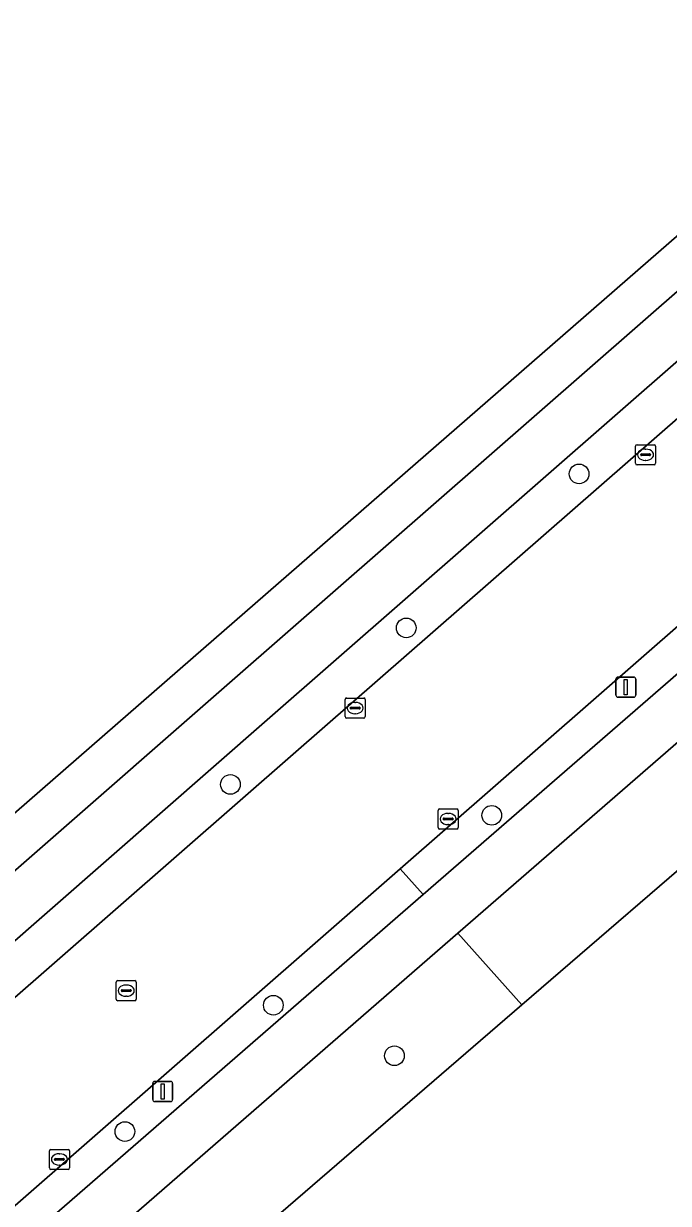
# Model space of a CAD drawing. Extents: x 156141 to 158132, y 385651 to 388333.
# Drawn here: x 156747 to 156779, y 387068.2 to 387126.9 of the extents above; entities that cross this region are included whole.
import ezdxf

# ---------------------------------------------------------------- set-up
doc = ezdxf.new("R2010")
doc.units = 0
for name, color, linetype in [('IMGEO_Berm_groen', 7, 'Continuous'), ('IMGEO_Boom', 7, 'Continuous'), ('IMGEO_Erf', 7, 'Continuous'), ('IMGEO_Fietspad_gesloten', 7, 'Continuous'), ('IMGEO_Groenvoorziening', 7, 'Continuous'), ('IMGEO_Hek', 7, 'Continuous'), ('IMGEO_Kolk', 7, 'Continuous'), ('IMGEO_Lichtmast', 7, 'Continuous'), ('IMGEO_Rijbaan_lokaal_gesloten', 7, 'Continuous'), ('IMGEO_Rioolput', 7, 'Continuous')]:
    doc.layers.add(name, color=color, linetype=linetype)

msp = doc.modelspace()

# ---------------------------------------------------------------- linework, layer by layer
at = {"layer": 'IMGEO_Berm_groen'}
for points in [[(156852.339, 387173.894), (156759.081, 387092.271), (156729.577, 387066.448)], [(156721.128, 387056.5), (156720.945, 387056.758), (156727.812, 387062.182), (156731.092, 387064.974), (156760.5, 387090.682), (156852.837, 387171.402)]]:
    msp.add_lwpolyline(points, dxfattribs=at)
for points in [[(156822.547, 387132.006), (156821.727, 387132.314), (156821.378, 387132.412), (156820.984, 387132.482), (156820.184, 387132.552), (156765.687, 387084.875), (156766.834, 387083.591)], [(156827.432, 387126.2), (156824.084, 387129.946), (156768.547, 387081.671), (156771.738, 387078.098), (156782.425, 387087.321)], [(156766.834, 387083.591), (156765.687, 387084.875), (156734.65, 387057.723), (156731.103, 387054.675), (156732.167, 387053.465)], [(156771.738, 387078.098), (156768.547, 387081.671), (156733.782, 387051.452), (156736.673, 387047.84), (156736.875, 387048.012)]]:
    msp.add_lwpolyline(points, close=True, dxfattribs=at)
at = {"layer": 'IMGEO_Boom'}
for centre in [(156774.581, 387104.511), (156765.984, 387096.849), (156757.249, 387089.064), (156770.241, 387087.528), (156759.382, 387078.086), (156765.401, 387075.572), (156752, 387071.8)]:
    msp.add_circle(centre, 0.489, dxfattribs=at)
at = {"layer": 'IMGEO_Erf'}
for points in [[(156946.157, 387239.942), (156941.498, 387235.541), (156930.882, 387225.197), (156918.427, 387213.133), (156914.456, 387209.198), (156916.194, 387207.87), (156910.944, 387202.719), (156897.9, 387190.476), (156851.666, 387147.134), (156835.086, 387132.811), (156827.432, 387126.2), (156782.425, 387087.321), (156771.738, 387078.098), (156736.875, 387048.012), (156736.673, 387047.84), (156732.342, 387044.151), (156710.252, 387025.336)], [(156701.799, 387051.675), (156704.113, 387052.673), (156706.156, 387053.581), (156708.334, 387054.92), (156710.399, 387056.282), (156712.246, 387057.767), (156755.908, 387095.825), (156856.271, 387183.304)]]:
    msp.add_lwpolyline(points, dxfattribs=at)
at = {"layer": 'IMGEO_Fietspad_gesloten'}
for points in [[(156850.697, 387175.913), (156757.332, 387094.231), (156727.837, 387068.427)], [(156729.577, 387066.448), (156759.081, 387092.271), (156852.339, 387173.894)], [(156867.215, 387170.848), (156848.685, 387154.732), (156844.304, 387150.913), (156829.866, 387138.366), (156822.547, 387132.006), (156766.834, 387083.591), (156732.167, 387053.465), (156727.867, 387049.728)], [(156729.446, 387047.683), (156733.782, 387051.452), (156768.547, 387081.671), (156824.084, 387129.946)]]:
    msp.add_lwpolyline(points, dxfattribs=at)
at = {"layer": 'IMGEO_Groenvoorziening'}
for points in [[(156856.271, 387183.304), (156755.908, 387095.825), (156712.246, 387057.767), (156710.399, 387056.282), (156708.334, 387054.92), (156706.156, 387053.581), (156704.113, 387052.673), (156701.799, 387051.675), (156699.575, 387050.722), (156697.328, 387049.723), (156694.934, 387049.269), (156692.529, 387048.748), (156690.169, 387048.6), (156687.718, 387048.804), (156685.312, 387049.372), (156683.111, 387050.12), (156681.069, 387051.505), (156679.468, 387053.513), (156651.789, 387085.454)], [(156727.837, 387068.427), (156757.332, 387094.231), (156850.697, 387175.913)]]:
    msp.add_lwpolyline(points, dxfattribs=at)
at = {"layer": 'IMGEO_Hek'}
for points in [[(156755.908, 387095.825), (156856.271, 387183.304)], [(156771.738, 387078.098), (156782.425, 387087.321), (156827.432, 387126.2)], [(156712.246, 387057.767), (156755.908, 387095.825)], [(156736.673, 387047.84), (156736.875, 387048.012), (156771.738, 387078.098)]]:
    msp.add_lwpolyline(points, dxfattribs=at)
at = {"layer": 'IMGEO_Kolk'}
for p, q in [((156777.383, 387105.035), (156777.383, 387105.887)), ((156777.458, 387105.961), (156778.31, 387105.961)), ((156777.642, 387105.455), (156777.642, 387105.467)), ((156777.685, 387105.504), (156778.083, 387105.504)), ((156777.871, 387105.741), (156777.896, 387105.741)), ((156778.126, 387105.467), (156778.126, 387105.455)), ((156778.384, 387105.887), (156778.384, 387105.035)), ((156778.31, 387104.961), (156777.458, 387104.961)), ((156778.08, 387105.418), (156777.682, 387105.418)), ((156777.894, 387105.181), (156777.869, 387105.181)), ((156762.947, 387092.438), (156762.947, 387093.29)), ((156763.022, 387093.364), (156763.874, 387093.364)), ((156763.435, 387093.144), (156763.46, 387093.144)), ((156763.948, 387093.29), (156763.948, 387092.438)), ((156763.206, 387092.858), (156763.206, 387092.87)), ((156763.644, 387092.821), (156763.246, 387092.821)), ((156763.249, 387092.907), (156763.647, 387092.907)), ((156763.458, 387092.584), (156763.433, 387092.584)), ((156763.69, 387092.87), (156763.69, 387092.858)), ((156763.874, 387092.364), (156763.022, 387092.364)), ((156767.645, 387087.848), (156768.497, 387087.848)), ((156767.57, 387086.922), (156767.57, 387087.774)), ((156767.829, 387087.342), (156767.829, 387087.354)), ((156768.267, 387087.305), (156767.869, 387087.305)), ((156767.872, 387087.391), (156768.27, 387087.391)), ((156768.058, 387087.628), (156768.083, 387087.628)), ((156768.313, 387087.354), (156768.313, 387087.342)), ((156768.571, 387087.774), (156768.571, 387086.922)), ((156768.497, 387086.848), (156767.645, 387086.848)), ((156768.081, 387087.068), (156768.056, 387087.068)), ((156748.248, 387069.99), (156748.248, 387070.842)), ((156748.323, 387070.916), (156749.175, 387070.916)), ((156749.249, 387070.842), (156749.249, 387069.99)), ((156748.507, 387070.41), (156748.507, 387070.422)), ((156748.945, 387070.373), (156748.547, 387070.373)), ((156748.55, 387070.459), (156748.948, 387070.459)), ((156748.736, 387070.696), (156748.761, 387070.696)), ((156748.991, 387070.422), (156748.991, 387070.41)), ((156749.175, 387069.916), (156748.323, 387069.916)), ((156748.759, 387070.136), (156748.734, 387070.136))]:
    msp.add_line(p, q, dxfattribs=at)
for points in [[(156777.383, 387105.035), (156777.383, 387105.887)], [(156777.458, 387105.961), (156778.31, 387105.961)], [(156778.384, 387105.887), (156778.384, 387105.035)], [(156778.31, 387104.961), (156777.458, 387104.961)], [(156762.947, 387092.438), (156762.947, 387093.29)], [(156763.022, 387093.364), (156763.874, 387093.364)], [(156763.948, 387093.29), (156763.948, 387092.438)], [(156763.874, 387092.364), (156763.022, 387092.364)], [(156767.645, 387087.848), (156768.497, 387087.848)], [(156767.57, 387086.922), (156767.57, 387087.774)], [(156768.571, 387087.774), (156768.571, 387086.922)], [(156768.497, 387086.848), (156767.645, 387086.848)], [(156748.248, 387069.99), (156748.248, 387070.842)], [(156748.323, 387070.916), (156749.175, 387070.916)], [(156749.249, 387070.842), (156749.249, 387069.99)], [(156749.175, 387069.916), (156748.323, 387069.916)]]:
    msp.add_lwpolyline(points, dxfattribs=at)
for centre, radius, start, end in [((156777.46, 387105.885), 0.0765, 91.55205, 178.44795), ((156777.46, 387105.885), 0.0765, 91.55205, 178.44795), ((156777.682, 387105.464), 0.0403, 85.87752, 175.75265), ((156777.679, 387105.454), 0.0366, 178.93798, 274.71019), ((156778.083, 387105.461), 0.043, 264.86636, 352.45326), ((156778.087, 387105.466), 0.0386, 1.73085, 96.63898), ((156778.308, 387105.885), 0.0765, 1.55205, 88.44795), ((156778.308, 387105.885), 0.0765, 1.55205, 88.44795), ((156777.46, 387105.037), 0.0765, 181.55205, 268.44795), ((156777.46, 387105.037), 0.0765, 181.55205, 268.44795), ((156778.308, 387105.037), 0.0765, 271.55205, 358.44795), ((156778.308, 387105.037), 0.0765, 271.55205, 358.44795), ((156763.024, 387093.288), 0.0765, 91.55205, 178.44795), ((156763.024, 387093.288), 0.0765, 91.55205, 178.44795), ((156763.872, 387093.288), 0.0765, 1.55205, 88.44795), ((156763.872, 387093.288), 0.0765, 1.55205, 88.44795), ((156763.246, 387092.867), 0.0403, 85.87752, 175.75265), ((156763.243, 387092.857), 0.0366, 178.93798, 274.71019), ((156763.647, 387092.864), 0.043, 264.86636, 352.45326), ((156763.651, 387092.869), 0.0386, 1.73085, 96.63898), ((156763.024, 387092.44), 0.0765, 181.55205, 268.44795), ((156763.024, 387092.44), 0.0765, 181.55205, 268.44795), ((156763.872, 387092.44), 0.0765, 271.55205, 358.44795), ((156763.872, 387092.44), 0.0765, 271.55205, 358.44795), ((156767.647, 387087.772), 0.0765, 91.55205, 178.44795), ((156767.647, 387087.772), 0.0765, 91.55205, 178.44795), ((156768.495, 387087.772), 0.0765, 1.55205, 88.44795), ((156768.495, 387087.772), 0.0765, 1.55205, 88.44795), ((156767.869, 387087.351), 0.0403, 85.87752, 175.75265), ((156767.866, 387087.341), 0.0366, 178.93798, 274.71019), ((156768.27, 387087.348), 0.043, 264.86636, 352.45326), ((156768.274, 387087.353), 0.0386, 1.73085, 96.63898), ((156767.647, 387086.924), 0.0765, 181.55205, 268.44795), ((156767.647, 387086.924), 0.0765, 181.55205, 268.44795), ((156768.495, 387086.924), 0.0765, 271.55205, 358.44795), ((156768.495, 387086.924), 0.0765, 271.55205, 358.44795), ((156748.325, 387070.84), 0.0765, 91.55205, 178.44795), ((156748.325, 387070.84), 0.0765, 91.55205, 178.44795), ((156749.173, 387070.84), 0.0765, 1.55205, 88.44795), ((156749.173, 387070.84), 0.0765, 1.55205, 88.44795), ((156748.547, 387070.419), 0.0403, 85.87752, 175.75265), ((156748.544, 387070.409), 0.0366, 178.93798, 274.71019), ((156748.948, 387070.416), 0.043, 264.86636, 352.45326), ((156748.952, 387070.421), 0.0386, 1.73085, 96.63898), ((156748.325, 387069.992), 0.0765, 181.55205, 268.44795), ((156748.325, 387069.992), 0.0765, 181.55205, 268.44795), ((156749.173, 387069.992), 0.0765, 271.55205, 358.44795), ((156749.173, 387069.992), 0.0765, 271.55205, 358.44795)]:
    msp.add_arc(centre, radius, start, end, dxfattribs=at)
for centre, major_axis, ratio, start_param, end_param in [((156777.87, 387105.461), (-0.387, 0.002), 0.722429, 4.712389, 7.853982), ((156777.895, 387105.461), (-0.39, 0.002), 0.717154, 1.570796, 4.712389), ((156763.434, 387092.864), (-0.387, 0.002), 0.722429, 4.712389, 7.853982), ((156763.459, 387092.864), (-0.39, 0.002), 0.717154, 1.570796, 4.712389), ((156768.057, 387087.348), (-0.387, 0.002), 0.722429, 4.712389, 7.853982), ((156768.082, 387087.348), (-0.39, 0.002), 0.717154, 1.570796, 4.712389), ((156748.735, 387070.416), (-0.387, 0.002), 0.722429, 4.712389, 7.853982), ((156748.76, 387070.416), (-0.39, 0.002), 0.717154, 1.570796, 4.712389)]:
    msp.add_ellipse(centre, major_axis=major_axis, ratio=ratio, start_param=start_param, end_param=end_param, dxfattribs=at)
at = {"layer": 'IMGEO_Lichtmast'}
for p, q in [((156776.407, 387093.504), (156776.407, 387094.304)), ((156776.407, 387094.304), (156776.407, 387093.504)), ((156776.507, 387094.404), (156777.297, 387094.404)), ((156777.297, 387094.404), (156776.507, 387094.404)), ((156777.397, 387094.304), (156777.397, 387093.504)), ((156777.397, 387093.504), (156777.397, 387094.304)), ((156777.297, 387093.404), (156776.507, 387093.404)), ((156776.507, 387093.404), (156777.297, 387093.404)), ((156753.383, 387073.396), (156753.383, 387074.196)), ((156753.383, 387074.196), (156753.383, 387073.396)), ((156753.483, 387074.296), (156754.273, 387074.296)), ((156754.273, 387074.296), (156753.483, 387074.296)), ((156754.373, 387074.196), (156754.373, 387073.396)), ((156754.373, 387073.396), (156754.373, 387074.196)), ((156754.273, 387073.296), (156753.483, 387073.296)), ((156753.483, 387073.296), (156754.273, 387073.296))]:
    msp.add_line(p, q, dxfattribs=at)
for points in [[(156776.827, 387094.279), (156776.977, 387094.279), (156776.977, 387093.529), (156776.827, 387093.529), (156776.827, 387094.279)], [(156753.803, 387074.171), (156753.953, 387074.171), (156753.953, 387073.421), (156753.803, 387073.421), (156753.803, 387074.171)]]:
    msp.add_lwpolyline(points, dxfattribs=at)
for centre, start, end in [((156776.507, 387094.304), 90, 180), ((156776.507, 387094.304), 90, 180), ((156777.297, 387094.304), 0, 90), ((156777.297, 387094.304), 360, 90), ((156776.507, 387093.504), 180, 270), ((156776.507, 387093.504), 180, 270), ((156777.297, 387093.504), 270, 0), ((156777.297, 387093.504), 270, 0), ((156753.483, 387074.196), 90, 180), ((156753.483, 387074.196), 90, 180), ((156754.273, 387074.196), 0, 90), ((156754.273, 387074.196), 360, 90), ((156753.483, 387073.396), 180, 270), ((156753.483, 387073.396), 180, 270), ((156754.273, 387073.396), 270, 0), ((156754.273, 387073.396), 270, 0)]:
    msp.add_arc(centre, 0.1, start, end, dxfattribs=at)
at = {"layer": 'IMGEO_Rijbaan_lokaal_gesloten'}
for points in [[(156852.837, 387171.402), (156760.5, 387090.682), (156731.092, 387064.974), (156727.812, 387062.182), (156720.945, 387056.758), (156721.128, 387056.5)], [(156725.941, 387050.639), (156726.121, 387050.394), (156726.731, 387050.918), (156731.103, 387054.675), (156734.65, 387057.723), (156765.687, 387084.875), (156820.184, 387132.552), (156830.142, 387141.264)]]:
    msp.add_lwpolyline(points, dxfattribs=at)
at = {"layer": 'IMGEO_Rioolput'}
for p, q in [((156751.568, 387078.385), (156751.568, 387079.237)), ((156751.643, 387079.311), (156752.495, 387079.311)), ((156752.056, 387079.091), (156752.081, 387079.091)), ((156752.569, 387079.237), (156752.569, 387078.385)), ((156751.827, 387078.805), (156751.827, 387078.817)), ((156752.265, 387078.768), (156751.867, 387078.768)), ((156751.87, 387078.854), (156752.268, 387078.854)), ((156752.079, 387078.531), (156752.054, 387078.531)), ((156752.311, 387078.817), (156752.311, 387078.805)), ((156752.495, 387078.311), (156751.643, 387078.311))]:
    msp.add_line(p, q, dxfattribs=at)
for points in [[(156751.568, 387078.385), (156751.568, 387079.237)], [(156751.643, 387079.311), (156752.495, 387079.311)], [(156752.569, 387079.237), (156752.569, 387078.385)], [(156752.495, 387078.311), (156751.643, 387078.311)]]:
    msp.add_lwpolyline(points, dxfattribs=at)
for centre, radius, start, end in [((156751.645, 387079.235), 0.0765, 91.55205, 178.44795), ((156751.645, 387079.235), 0.0765, 91.55205, 178.44795), ((156752.493, 387079.235), 0.0765, 1.55205, 88.44795), ((156752.493, 387079.235), 0.0765, 1.55205, 88.44795), ((156751.867, 387078.814), 0.0403, 85.87752, 175.75265), ((156751.864, 387078.804), 0.0366, 178.93798, 274.71019), ((156752.268, 387078.811), 0.043, 264.86636, 352.45326), ((156752.272, 387078.816), 0.0386, 1.73085, 96.63898), ((156751.645, 387078.387), 0.0765, 181.55205, 268.44795), ((156751.645, 387078.387), 0.0765, 181.55205, 268.44795), ((156752.493, 387078.387), 0.0765, 271.55205, 358.44795), ((156752.493, 387078.387), 0.0765, 271.55205, 358.44795)]:
    msp.add_arc(centre, radius, start, end, dxfattribs=at)
for centre, major_axis, ratio, start_param, end_param in [((156752.055, 387078.811), (-0.387, 0.002), 0.722429, 4.712389, 7.853982), ((156752.08, 387078.811), (-0.39, 0.002), 0.717154, 1.570796, 4.712389)]:
    msp.add_ellipse(centre, major_axis=major_axis, ratio=ratio, start_param=start_param, end_param=end_param, dxfattribs=at)

doc.saveas('drawing.dxf')
